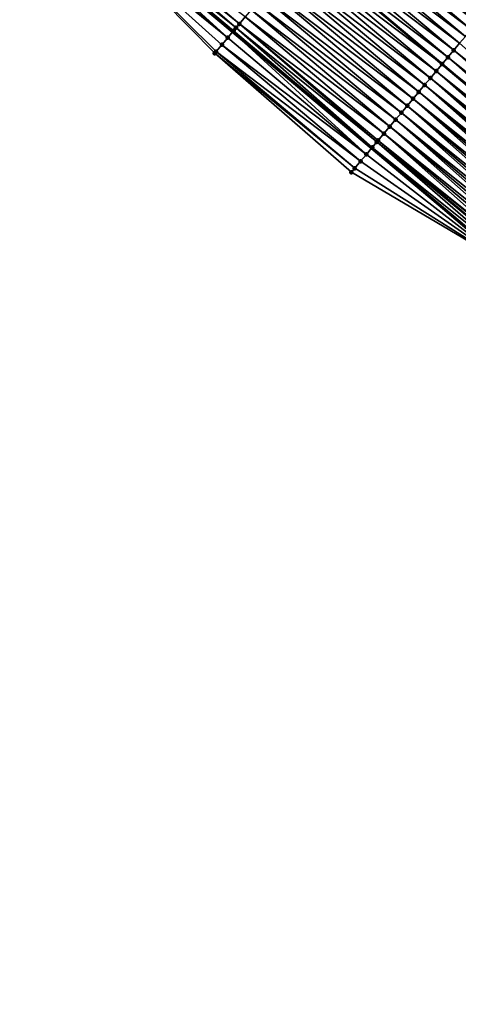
# Model space of a CAD drawing. Header units: feet. Extents: x 2007189 to 2022806, y 818621 to 837694.
# Tile 359 of 656: x 2016190 to 2016239, y 819471 to 819579. Entities that reach past the tile are written whole.
import ezdxf

# ---------------------------------------------------------------- set-up
doc = ezdxf.new("R2010")
doc.units = ezdxf.units.FT
doc.header["$MEASUREMENT"] = 0
for name, color, linetype, lineweight in [('EP_Travel Lane', 172, 'Continuous', 53), ('Road Shots', 141, 'Continuous', 100), ('Road X-Section', 40, 'Continuous', 13), ('STRIPING', 60, 'Continuous', 53)]:
    doc.layers.add(name, color=color, linetype=linetype, lineweight=lineweight)
doc.layers.add('I-77-MM17-21_SB-Surface-Border', color=7, linetype='Continuous')
doc.layers.add('I-77-MM17-21_SB-Surface-TIN', color=7, linetype='Continuous')

msp = doc.modelspace()

# ---------------------------------------------------------------- linework, layer by layer
at = {"layer": 'EP_Travel Lane'}
msp.add_polyline3d([(2016183.202506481, 819603.6958262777, 265.0733781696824), (2016198.532178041, 819590.8528946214, 265.3209503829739), (2016213.861730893, 819578.010062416, 265.5803117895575), (2016229.191185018, 819565.1673129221, 265.8494773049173), (2016244.475745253, 819552.3482420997, 266.109085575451), (2016259.723848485, 819539.4088464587, 266.3687006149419), (2016275.026740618, 819526.4409849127, 266.6317051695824), (2016290.321655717, 819513.5564593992, 266.8704071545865), (2016305.616230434, 819500.6722206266, 267.1444673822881), (2016320.911125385, 819487.787712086, 267.3852626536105), (2016336.205997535, 819474.9032227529, 267.6284244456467), (2016351.500970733, 819462.0186482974, 267.8610853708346), (2016366.795694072, 819449.1342843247, 268.119710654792), (2016382.090362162, 819436.2499668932, 268.384071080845), (2016397.385141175, 819423.36555602, 268.6369120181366), (2016412.679787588, 819410.4812568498, 268.9035286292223), (2016427.977844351, 819397.6047015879, 269.161421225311), (2016443.300191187, 819384.7528080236, 269.3954837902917), (2016458.622623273, 819371.9008429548, 269.6206614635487), (2016473.944835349, 819359.0490624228, 269.8687680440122), (2016489.266939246, 819346.1973726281, 270.128160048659), (2016504.589087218, 819333.3456458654, 270.3829531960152)], dxfattribs=at)
at = {"layer": 'I-77-MM17-21_SB-Surface-Border', "color": 3, "linetype": 'Continuous', "lineweight": -3}
msp.add_polyline3d([(2016504.315146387, 819333.0189122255, 270.3760323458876), (2016488.99301617, 819345.8706340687, 270.1199002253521), (2016473.097372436, 819358.0378913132, 269.8274183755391), (2016457.396885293, 819370.4383548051, 269.5624527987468), (2016441.672799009, 819382.8112668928, 269.3274584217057), (2016426.79828295, 819396.1974727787, 269.1138127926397), (2016412.169920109, 819409.8727367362, 268.8853118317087), (2016395.360763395, 819420.9494025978, 268.5602324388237), (2016380.304748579, 819434.1189575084, 268.3252186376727), (2016364.656033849, 819446.5807198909, 268.0479512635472), (2016350.114952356, 819460.364253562, 267.801350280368), (2016335.247964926, 819473.7593316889, 267.5690900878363), (2016320.019028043, 819486.7226995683, 267.3377626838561), (2016303.152086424, 819497.730594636, 267.0205578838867), (2016290.260975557, 819513.4840252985, 266.8675688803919), (2016274.061169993, 819525.2883479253, 266.5848943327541), (2016259.111439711, 819538.6864703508, 266.3334746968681), (2016244.398538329, 819552.257178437, 266.1049946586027), (2016226.980209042, 819562.5331212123, 265.7212940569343), (2016211.883923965, 819575.6538988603, 265.4767556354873), (2016197.786978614, 819589.9652309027, 265.2864947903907), (2016181.556114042, 819601.7345447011, 264.9904818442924)], dxfattribs=at)
at = {"layer": 'I-77-MM17-21_SB-Surface-TIN', "color": 128, "linetype": 'Continuous', "lineweight": -3}
for points in [[(2016199.059423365, 819591.4808619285, 265.3416705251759), (2016214.604184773, 819578.8943312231, 265.6085448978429), (2016199.292668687, 819591.7586454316, 265.3498724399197)], [(2016199.292668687, 819591.7586454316, 265.3498724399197), (2016214.604184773, 819578.8943312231, 265.6085448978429), (2016215.247300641, 819579.6601001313, 265.6238196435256)], [(2016224.893899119, 819591.1467509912, 265.8668140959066), (2016240.848293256, 819579.0484054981, 266.164405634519), (2016225.536969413, 819591.91255819, 265.8866199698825)], [(2016225.536969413, 819591.91255819, 265.8866199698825), (2016240.848293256, 819579.0484054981, 266.164405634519), (2016241.49138313, 819579.8141962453, 266.1822647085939)], [(2016198.006654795, 819590.2269245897, 265.2976644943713), (2016213.318196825, 819577.3625885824, 265.5537574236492), (2016198.532178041, 819590.8528946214, 265.3209503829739)], [(2016198.649637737, 819590.9928051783, 265.3261550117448), (2016198.532178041, 819590.8528946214, 265.3209503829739), (2016213.861730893, 819578.010062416, 265.5803117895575)], [(2016213.318196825, 819577.3625885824, 265.5537574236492), (2016213.861730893, 819578.010062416, 265.5803117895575), (2016198.532178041, 819590.8528946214, 265.3209503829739)], [(2016198.649637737, 819590.9928051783, 265.3261550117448), (2016214.2374546, 819578.4575891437, 265.5963933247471), (2016199.059423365, 819591.4808619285, 265.3416705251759)], [(2016198.649637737, 819590.9928051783, 265.3261550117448), (2016213.861730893, 819578.010062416, 265.5803117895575), (2016213.961150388, 819578.1284938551, 265.5851689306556)], [(2016198.649637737, 819590.9928051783, 265.3261550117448), (2016213.961150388, 819578.1284938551, 265.5851689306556), (2016214.2374546, 819578.4575891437, 265.5963933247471)], [(2016199.059423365, 819591.4808619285, 265.3416705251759), (2016214.2374546, 819578.4575891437, 265.5963933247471), (2016214.604184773, 819578.8943312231, 265.6085448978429)], [(2016224.250839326, 819590.3809349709, 265.8459643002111), (2016240.205194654, 819578.282622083, 266.1474142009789), (2016224.893899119, 819591.1467509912, 265.8668140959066)], [(2016224.893899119, 819591.1467509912, 265.8668140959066), (2016240.205194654, 819578.282622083, 266.1474142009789), (2016240.848293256, 819579.0484054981, 266.164405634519)], [(2016198.006654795, 819590.2269245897, 265.2976644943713), (2016197.786978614, 819589.9652309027, 265.2864947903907), (2016213.318196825, 819577.3625885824, 265.5537574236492)], [(2016197.786978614, 819589.9652309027, 265.2864947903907), (2016212.675276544, 819576.5966553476, 265.5190369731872), (2016213.318196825, 819577.3625885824, 265.5537574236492)], [(2016197.786978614, 819589.9652309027, 265.2864947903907), (2016212.032355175, 819575.8307230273, 265.4844247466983), (2016212.675276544, 819576.5966553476, 265.5190369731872)], [(2016197.786978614, 819589.9652309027, 265.2864947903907), (2016211.883923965, 819575.6538988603, 265.4767556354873), (2016212.032355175, 819575.8307230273, 265.4844247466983)], [(2016222.964698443, 819588.8493208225, 265.8063820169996), (2016238.919042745, 819576.7510171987, 266.1089281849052), (2016223.607777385, 819589.6151207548, 265.8253280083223)], [(2016223.607777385, 819589.6151207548, 265.8253280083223), (2016239.562108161, 819577.516828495, 266.1292189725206), (2016224.250839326, 819590.3809349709, 265.8459643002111)], [(2016223.607777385, 819589.6151207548, 265.8253280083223), (2016238.919042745, 819576.7510171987, 266.1089281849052), (2016239.562108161, 819577.516828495, 266.1292189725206)], [(2016224.250839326, 819590.3809349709, 265.8459643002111), (2016239.562108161, 819577.516828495, 266.1292189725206), (2016240.205194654, 819578.282622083, 266.1474142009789)], [(2016222.321619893, 819588.0835205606, 265.7873970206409), (2016238.275966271, 819575.9852151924, 266.0897367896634), (2016222.964698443, 819588.8493208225, 265.8063820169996)], [(2016222.964698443, 819588.8493208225, 265.8063820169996), (2016238.275966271, 819575.9852151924, 266.0897367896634), (2016238.919042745, 819576.7510171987, 266.1089281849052)], [(2016221.035432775, 819586.5519452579, 265.7524115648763), (2016236.989827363, 819574.4535705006, 266.0485438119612), (2016221.678525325, 819587.3177079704, 265.7687419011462)], [(2016222.321619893, 819588.0835205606, 265.7873970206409), (2016221.678525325, 819587.3177079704, 265.7687419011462), (2016237.632886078, 819575.2194163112, 266.0709151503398)], [(2016237.632886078, 819575.2194163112, 266.0709151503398), (2016221.678525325, 819587.3177079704, 265.7687419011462), (2016236.989827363, 819574.4535705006, 266.0485438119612)], [(2016222.321619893, 819588.0835205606, 265.7873970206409), (2016237.632886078, 819575.2194163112, 266.0709151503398), (2016238.275966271, 819575.9852151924, 266.0897367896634)], [(2016220.392287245, 819585.786201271, 265.7400859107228), (2016236.346804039, 819573.6877527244, 266.0254825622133), (2016221.035432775, 819586.5519452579, 265.7524115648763)], [(2016221.035432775, 819586.5519452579, 265.7524115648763), (2016236.346804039, 819573.6877527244, 266.0254825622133), (2016236.989827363, 819574.4535705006, 266.0485438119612)], [(2016219.106016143, 819584.254696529, 265.7134503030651), (2016235.060547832, 819572.1562354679, 265.9973660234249), (2016219.749150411, 819585.020449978, 265.7268956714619)], [(2016219.749150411, 819585.020449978, 265.7268956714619), (2016235.703663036, 819572.922004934, 266.0127068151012), (2016220.392287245, 819585.786201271, 265.7400859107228)], [(2016219.749150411, 819585.020449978, 265.7268956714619), (2016235.060547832, 819572.1562354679, 265.9973660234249), (2016235.703663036, 819572.922004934, 266.0127068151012)], [(2016220.392287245, 819585.786201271, 265.7400859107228), (2016235.703663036, 819572.922004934, 266.0127068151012), (2016236.346804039, 819573.6877527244, 266.0254825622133)], [(2016218.462879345, 819583.4889452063, 265.7002565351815), (2016234.41743924, 819571.390460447, 265.9813679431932), (2016219.106016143, 819584.254696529, 265.7134503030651)], [(2016219.106016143, 819584.254696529, 265.7134503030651), (2016234.41743924, 819571.390460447, 265.9813679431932), (2016235.060547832, 819572.1562354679, 265.9973660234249)], [(2016217.819758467, 819582.7231805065, 265.6854798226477), (2016233.774322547, 819570.6246922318, 265.9661752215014), (2016218.462879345, 819583.4889452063, 265.7002565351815)], [(2016218.462879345, 819583.4889452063, 265.7002565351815), (2016233.774322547, 819570.6246922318, 265.9661752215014), (2016234.41743924, 819571.390460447, 265.9813679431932)], [(2016216.533540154, 819581.1916314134, 265.6535958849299), (2016232.488048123, 819569.0931902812, 265.9398699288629), (2016217.176649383, 819581.9574058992, 265.6695306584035)], [(2016217.176649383, 819581.9574058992, 265.6695306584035), (2016233.131186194, 819569.8589405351, 265.9529372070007), (2016217.819758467, 819582.7231805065, 265.6854798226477)], [(2016217.176649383, 819581.9574058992, 265.6695306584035), (2016232.488048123, 819569.0931902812, 265.9398699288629), (2016233.131186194, 819569.8589405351, 265.9529372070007)], [(2016217.819758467, 819582.7231805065, 265.6854798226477), (2016233.131186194, 819569.8589405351, 265.9529372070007), (2016233.774322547, 819570.6246922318, 265.9661752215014)], [(2016215.890423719, 819580.4258629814, 265.638377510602), (2016231.844923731, 819568.3274285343, 265.925442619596), (2016216.533540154, 819581.1916314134, 265.6535958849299)], [(2016216.533540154, 819581.1916314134, 265.6535958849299), (2016231.844923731, 819568.3274285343, 265.925442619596), (2016232.488048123, 819569.0931902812, 265.9398699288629)], [(2016214.604184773, 819578.8943312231, 265.6085448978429), (2016230.558676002, 819566.7959041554, 265.8964832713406), (2016215.247300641, 819579.6601001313, 265.6238196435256)], [(2016215.247300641, 819579.6601001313, 265.6238196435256), (2016231.20179628, 819567.5616693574, 265.9113194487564), (2016215.890423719, 819580.4258629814, 265.638377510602)], [(2016215.247300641, 819579.6601001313, 265.6238196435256), (2016230.558676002, 819566.7959041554, 265.8964832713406), (2016231.20179628, 819567.5616693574, 265.9113194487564)], [(2016215.890423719, 819580.4258629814, 265.638377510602), (2016231.20179628, 819567.5616693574, 265.9113194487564), (2016231.844923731, 819568.3274285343, 265.925442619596)], [(2016214.2374546, 819578.4575891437, 265.5963933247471), (2016229.776772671, 819565.8647992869, 265.8740248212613), (2016214.604184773, 819578.8943312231, 265.6085448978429)], [(2016214.604184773, 819578.8943312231, 265.6085448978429), (2016229.915584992, 819566.0301143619, 265.8787370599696), (2016230.558676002, 819566.7959041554, 265.8964832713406)], [(2016214.604184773, 819578.8943312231, 265.6085448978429), (2016229.776772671, 819565.8647992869, 265.8740248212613), (2016229.915584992, 819566.0301143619, 265.8787370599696)], [(2016213.318196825, 819577.3625885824, 265.5537574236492), (2016228.629637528, 819564.4983377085, 265.819924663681), (2016213.861730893, 819578.010062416, 265.5803117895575)], [(2016213.961150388, 819578.1284938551, 265.5851689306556), (2016213.861730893, 819578.010062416, 265.5803117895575), (2016229.191185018, 819565.1673129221, 265.8494773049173)], [(2016228.629637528, 819564.4983377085, 265.819924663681), (2016229.191185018, 819565.1673129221, 265.8494773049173), (2016213.861730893, 819578.010062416, 265.5803117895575)], [(2016213.961150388, 819578.1284938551, 265.5851689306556), (2016229.272566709, 819565.2642634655, 265.8537601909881), (2016214.2374546, 819578.4575891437, 265.5963933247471)], [(2016213.961150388, 819578.1284938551, 265.5851689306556), (2016229.191185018, 819565.1673129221, 265.8494773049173), (2016229.272566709, 819565.2642634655, 265.8537601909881)], [(2016214.2374546, 819578.4575891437, 265.5963933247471), (2016229.272566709, 819565.2642634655, 265.8537601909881), (2016229.776772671, 819565.8647992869, 265.8740248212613)], [(2016212.032355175, 819575.8307230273, 265.4844247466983), (2016227.986755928, 819563.7323719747, 265.7813584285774), (2016212.675276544, 819576.5966553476, 265.5190369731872)], [(2016212.675276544, 819576.5966553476, 265.5190369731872), (2016228.629637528, 819564.4983377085, 265.819924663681), (2016213.318196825, 819577.3625885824, 265.5537574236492)], [(2016212.675276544, 819576.5966553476, 265.5190369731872), (2016227.986755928, 819563.7323719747, 265.7813584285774), (2016228.629637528, 819564.4983377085, 265.819924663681)], [(2016238.275966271, 819575.9852151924, 266.0897367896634), (2016253.920166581, 819563.4830730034, 266.3759591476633), (2016238.919042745, 819576.7510171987, 266.1089281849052)], [(2016212.032355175, 819575.8307230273, 265.4844247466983), (2016211.883923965, 819575.6538988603, 265.4767556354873), (2016227.343882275, 819562.9663995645, 265.7420021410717)], [(2016211.883923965, 819575.6538988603, 265.4767556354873), (2016226.980209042, 819562.5331212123, 265.7212940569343), (2016227.343882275, 819562.9663995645, 265.7420021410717)], [(2016212.032355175, 819575.8307230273, 265.4844247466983), (2016227.343882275, 819562.9663995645, 265.7420021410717), (2016227.986755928, 819563.7323719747, 265.7813584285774)], [(2016237.632886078, 819575.2194163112, 266.0709151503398), (2016253.273328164, 819562.7204458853, 266.3569581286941), (2016238.275966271, 819575.9852151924, 266.0897367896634)], [(2016238.275966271, 819575.9852151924, 266.0897367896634), (2016253.273328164, 819562.7204458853, 266.3569581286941), (2016253.596747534, 819563.1017593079, 266.3664422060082)], [(2016238.275966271, 819575.9852151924, 266.0897367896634), (2016253.596747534, 819563.1017593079, 266.3664422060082), (2016253.920166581, 819563.4830730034, 266.3759591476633)], [(2016236.346804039, 819573.6877527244, 266.0254825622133), (2016251.979665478, 819561.1951796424, 266.3175097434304), (2016236.989827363, 819574.4535705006, 266.0485438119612)], [(2016237.632886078, 819575.2194163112, 266.0709151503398), (2016236.989827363, 819574.4535705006, 266.0485438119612), (2016252.626500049, 819561.9578100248, 266.3369039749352)], [(2016251.979665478, 819561.1951796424, 266.3175097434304), (2016252.303084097, 819561.5764934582, 266.3270582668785), (2016236.989827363, 819574.4535705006, 266.0485438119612)], [(2016252.626500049, 819561.9578100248, 266.3369039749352), (2016236.989827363, 819574.4535705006, 266.0485438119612), (2016252.303084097, 819561.5764934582, 266.3270582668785)], [(2016237.632886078, 819575.2194163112, 266.0709151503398), (2016252.626500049, 819561.9578100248, 266.3369039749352), (2016252.949912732, 819562.3391291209, 266.3470715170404)], [(2016237.632886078, 819575.2194163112, 266.0709151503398), (2016252.949912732, 819562.3391291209, 266.3470715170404), (2016253.273328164, 819562.7204458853, 266.3569581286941)], [(2016235.703663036, 819572.922004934, 266.0127068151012), (2016251.332808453, 819560.4325683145, 266.3004108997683), (2016236.346804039, 819573.6877527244, 266.0254825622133)], [(2016236.346804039, 819573.6877527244, 266.0254825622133), (2016251.332808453, 819560.4325683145, 266.3004108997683), (2016251.656239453, 819560.8138718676, 266.3087060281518)], [(2016236.346804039, 819573.6877527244, 266.0254825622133), (2016251.656239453, 819560.8138718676, 266.3087060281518), (2016251.979665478, 819561.1951796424, 266.3175097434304)], [(2016234.41743924, 819571.390460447, 265.9813679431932), (2016250.039089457, 819558.9073498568, 266.2667189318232), (2016235.060547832, 819572.1562354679, 265.9973660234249)], [(2016235.060547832, 819572.1562354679, 265.9973660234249), (2016250.685948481, 819559.6699594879, 266.2836133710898), (2016235.703663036, 819572.922004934, 266.0127068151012)], [(2016235.060547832, 819572.1562354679, 265.9973660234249), (2016250.039089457, 819558.9073498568, 266.2667189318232), (2016250.362519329, 819559.2886543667, 266.2751293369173)], [(2016235.060547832, 819572.1562354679, 265.9973660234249), (2016250.362519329, 819559.2886543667, 266.2751293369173), (2016250.685948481, 819559.6699594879, 266.2836133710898)], [(2016235.703663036, 819572.922004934, 266.0127068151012), (2016250.685948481, 819559.6699594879, 266.2836133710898), (2016251.009378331, 819560.051264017, 266.2920260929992)], [(2016235.703663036, 819572.922004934, 266.0127068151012), (2016251.009378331, 819560.051264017, 266.2920260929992), (2016251.332808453, 819560.4325683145, 266.3004108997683)], [(2016233.774322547, 819570.6246922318, 265.9661752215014), (2016249.392226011, 819558.1447439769, 266.2502763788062), (2016234.41743924, 819571.390460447, 265.9813679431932)], [(2016234.41743924, 819571.390460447, 265.9813679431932), (2016249.392226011, 819558.1447439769, 266.2502763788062), (2016249.715658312, 819558.5260464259, 266.2584385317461)], [(2016234.41743924, 819571.390460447, 265.9813679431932), (2016249.715658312, 819558.5260464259, 266.2584385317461), (2016250.039089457, 819558.9073498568, 266.2667189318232)], [(2016232.488048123, 819569.0931902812, 265.9398699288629), (2016248.098475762, 819556.6195520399, 266.2197792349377), (2016233.131186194, 819569.8589405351, 265.9529372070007)], [(2016233.131186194, 819569.8589405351, 265.9529372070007), (2016248.74535419, 819557.3821452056, 266.2346901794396), (2016233.774322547, 819570.6246922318, 265.9661752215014)], [(2016233.131186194, 819569.8589405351, 265.9529372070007), (2016248.098475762, 819556.6195520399, 266.2197792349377), (2016248.421915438, 819557.0008482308, 266.2271874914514)], [(2016233.131186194, 819569.8589405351, 265.9529372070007), (2016248.421915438, 819557.0008482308, 266.2271874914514), (2016248.74535419, 819557.3821452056, 266.2346901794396)], [(2016233.774322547, 819570.6246922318, 265.9661752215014), (2016248.74535419, 819557.3821452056, 266.2346901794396), (2016249.068791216, 819557.7634436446, 266.2423692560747)], [(2016233.774322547, 819570.6246922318, 265.9661752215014), (2016249.068791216, 819557.7634436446, 266.2423692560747), (2016249.392226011, 819558.1447439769, 266.2502763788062)], [(2016231.844923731, 819568.3274285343, 265.925442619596), (2016247.45160037, 819555.856956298, 266.2045579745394), (2016232.488048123, 819569.0931902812, 265.9398699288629)], [(2016232.488048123, 819569.0931902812, 265.9398699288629), (2016247.45160037, 819555.856956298, 266.2045579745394), (2016247.775037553, 819556.2382546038, 266.2122209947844)], [(2016232.488048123, 819569.0931902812, 265.9398699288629), (2016247.775037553, 819556.2382546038, 266.2122209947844), (2016248.098475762, 819556.6195520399, 266.2197792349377)], [(2016231.20179628, 819567.5616693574, 265.9113194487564), (2016246.804725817, 819555.0943598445, 266.1892509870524), (2016231.844923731, 819568.3274285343, 265.925442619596)], [(2016231.844923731, 819568.3274285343, 265.925442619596), (2016246.804725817, 819555.0943598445, 266.1892509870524), (2016247.128162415, 819555.4756586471, 266.196973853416)], [(2016231.844923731, 819568.3274285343, 265.925442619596), (2016247.128162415, 819555.4756586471, 266.196973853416), (2016247.45160037, 819555.856956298, 266.2045579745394)], [(2016229.915584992, 819566.0301143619, 265.8787370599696), (2016245.511005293, 819553.5691426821, 266.1557150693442), (2016230.558676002, 819566.7959041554, 265.8964832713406)], [(2016230.558676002, 819566.7959041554, 265.8964832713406), (2016246.157856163, 819554.3317592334, 266.1734431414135), (2016231.20179628, 819567.5616693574, 265.9113194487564)], [(2016230.558676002, 819566.7959041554, 265.8964832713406), (2016245.511005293, 819553.5691426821, 266.1557150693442), (2016245.834426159, 819553.9504548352, 266.1650461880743)], [(2016230.558676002, 819566.7959041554, 265.8964832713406), (2016245.834426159, 819553.9504548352, 266.1650461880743), (2016246.157856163, 819554.3317592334, 266.1734431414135)], [(2016231.20179628, 819567.5616693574, 265.9113194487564), (2016246.157856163, 819554.3317592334, 266.1734431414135), (2016246.481289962, 819554.7130604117, 266.1814521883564)], [(2016231.20179628, 819567.5616693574, 265.9113194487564), (2016246.481289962, 819554.7130604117, 266.1814521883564), (2016246.804725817, 819555.0943598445, 266.1892509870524)], [(2016229.272566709, 819565.2642634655, 265.8537601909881), (2016244.864243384, 819552.8064506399, 266.1288929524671), (2016229.776772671, 819565.8647992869, 265.8740248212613)], [(2016229.776772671, 819565.8647992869, 265.8740248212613), (2016245.187611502, 819553.187807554, 266.1436162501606), (2016229.915584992, 819566.0301143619, 265.8787370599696)], [(2016229.776772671, 819565.8647992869, 265.8740248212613), (2016244.864243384, 819552.8064506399, 266.1288929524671), (2016245.187611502, 819553.187807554, 266.1436162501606)], [(2016229.915584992, 819566.0301143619, 265.8787370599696), (2016245.187611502, 819553.187807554, 266.1436162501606), (2016245.439343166, 819553.4846471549, 266.1533393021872)], [(2016229.915584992, 819566.0301143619, 265.8787370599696), (2016245.439343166, 819553.4846471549, 266.1533393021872), (2016245.511005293, 819553.5691426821, 266.1557150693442)], [(2016227.986755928, 819563.7323719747, 265.7813584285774), (2016244.398538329, 819552.257178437, 266.1049946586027), (2016228.629637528, 819564.4983377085, 265.819924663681)], [(2016228.629637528, 819564.4983377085, 265.819924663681), (2016244.398538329, 819552.257178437, 266.1049946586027), (2016229.191185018, 819565.1673129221, 265.8494773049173)], [(2016229.272566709, 819565.2642634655, 265.8537601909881), (2016229.191185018, 819565.1673129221, 265.8494773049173), (2016244.475745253, 819552.3482420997, 266.109085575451)], [(2016244.398538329, 819552.257178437, 266.1049946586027), (2016244.475745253, 819552.3482420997, 266.109085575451), (2016229.191185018, 819565.1673129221, 265.8494773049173)], [(2016229.272566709, 819565.2642634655, 265.8537601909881), (2016244.475745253, 819552.3482420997, 266.109085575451), (2016244.540891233, 819552.425080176, 266.1125374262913)], [(2016229.272566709, 819565.2642634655, 265.8537601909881), (2016244.540891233, 819552.425080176, 266.1125374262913), (2016244.864243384, 819552.8064506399, 266.1288929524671)], [(2016227.343882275, 819562.9663995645, 265.7420021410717), (2016244.398538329, 819552.257178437, 266.1049946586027), (2016227.986755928, 819563.7323719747, 265.7813584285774)], [(2016227.343882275, 819562.9663995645, 265.7420021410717), (2016226.980209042, 819562.5331212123, 265.7212940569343), (2016244.398538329, 819552.257178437, 266.1049946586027)]]:
    msp.add_3dface(points, dxfattribs=at)
at = {"layer": 'Road Shots', "lineweight": 100}
for p in [(2016214.604184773, 819578.8943312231, 265.6085448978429), (2016213.961150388, 819578.1284938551, 265.5851689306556), (2016214.2374546, 819578.4575891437, 265.5963933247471), (2016212.675276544, 819576.5966553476, 265.5190369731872), (2016213.318196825, 819577.3625885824, 265.5537574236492), (2016211.883923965, 819575.6538988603, 265.4767556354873), (2016212.032355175, 819575.8307230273, 265.4844247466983), (2016238.275966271, 819575.9852151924, 266.0897367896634), (2016236.989841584, 819574.4535874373, 266.0485443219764), (2016237.632886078, 819575.2194163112, 266.0709151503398), (2016236.346804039, 819573.6877527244, 266.0254825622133), (2016235.060547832, 819572.1562354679, 265.9973660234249), (2016235.703663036, 819572.922004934, 266.0127068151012), (2016234.41743924, 819571.390460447, 265.9813679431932), (2016233.131186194, 819569.8589405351, 265.9529372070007), (2016233.774322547, 819570.6246922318, 265.9661752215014), (2016232.488048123, 819569.0931902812, 265.9398699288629), (2016231.844923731, 819568.3274285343, 265.925442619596), (2016230.558676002, 819566.7959041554, 265.8964832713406), (2016231.20179628, 819567.5616693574, 265.9113194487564), (2016229.776772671, 819565.8647992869, 265.8740248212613), (2016229.915584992, 819566.0301143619, 265.8787370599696), (2016228.629637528, 819564.4983377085, 265.819924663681), (2016229.272566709, 819565.2642634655, 265.8537601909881), (2016227.986755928, 819563.7323719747, 265.7813584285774), (2016226.980209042, 819562.5331212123, 265.7212940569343), (2016227.343882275, 819562.9663995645, 265.7420021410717)]:
    msp.add_point(p, dxfattribs=at)
at = {"layer": 'Road X-Section', "extrusion": (0.7655737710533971, -0.6432140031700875, 0.01313572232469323), "elevation": 1016399.885202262, "flags": 128}
msp.add_lwpolyline([(1924495.609874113, -13086.3286497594), (1924494.609874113, -13086.30873139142), (1924494.006533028, -13086.30731529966), (1924493.609874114, -13086.30833325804), (1924492.609874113, -13086.31684105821), (1924492.363199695, -13086.3205141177), (1924491.609874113, -13086.3342211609), (1924490.609874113, -13086.3529306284), (1924489.609874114, -13086.37059850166), (1924488.609874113, -13086.38910150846), (1924487.609874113, -13086.40890909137), (1924486.609874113, -13086.42976068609), (1924485.609874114, -13086.45039875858), (1924484.609874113, -13086.46934638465), (1924483.609874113, -13086.48833301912), (1924482.609874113, -13086.50698942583), (1924481.609874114, -13086.5233214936), (1924480.609874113, -13086.53564821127), (1924479.609874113, -13086.54883958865), (1924478.609874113, -13086.56228611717), (1924477.609874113, -13086.57548102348), (1924476.609874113, -13086.59025901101), (1924475.609874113, -13086.60620955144), (1924474.609874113, -13086.62214569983), (1924473.609874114, -13086.63736538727), (1924472.609874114, -13086.65192451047), (1924471.609874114, -13086.66720057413), (1924471.039580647, -13086.67935319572), (1924470.609874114, -13086.69057855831), (1924469.609874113, -13086.72199277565), (1924468.609874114, -13086.75671622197), (1924467.609874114, -13086.79133143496), (1924467.379009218, -13086.7990012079)], dxfattribs=at)
at = {"layer": 'Road X-Section', "extrusion": (0.7655737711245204, -0.6432140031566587, 0.01313571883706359), "elevation": 1016419.885355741, "flags": 128}
msp.add_lwpolyline([(1924496.609817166, -13086.34012572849), (1924495.609817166, -13086.31942316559), (1924494.609817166, -13086.29146053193), (1924494.165665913, -13086.28953833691), (1924493.609817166, -13086.29203521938), (1924492.609817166, -13086.30524986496), (1924491.609817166, -13086.32219643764), (1924490.609817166, -13086.33858104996), (1924489.651761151, -13086.35193627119), (1924489.609817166, -13086.35262458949), (1924488.609817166, -13086.37048520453), (1924487.609817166, -13086.38747810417), (1924486.609817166, -13086.4056749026), (1924485.609817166, -13086.425967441), (1924484.609817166, -13086.44516049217), (1924483.609817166, -13086.46398375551), (1924482.609817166, -13086.48635651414), (1924481.609817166, -13086.50942026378), (1924480.609817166, -13086.52219711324), (1924479.609817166, -13086.53753922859), (1924478.609817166, -13086.55353868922), (1924477.609817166, -13086.5687327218), (1924476.609817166, -13086.58197187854), (1924475.609817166, -13086.59504028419), (1924474.609817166, -13086.60946883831), (1924473.609817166, -13086.62359322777), (1924472.609817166, -13086.63843068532), (1924471.609817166, -13086.65617842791), (1924471.393951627, -13086.66089107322), (1924470.609817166, -13086.68115745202), (1924469.609817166, -13086.71499589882), (1924468.609817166, -13086.7535654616), (1924467.609817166, -13086.79292514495), (1924467.044142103, -13086.81363501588)], dxfattribs=at)
at = {"layer": 'STRIPING'}
msp.add_polyline3d([(2016175.743511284, 819625.9110512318, 265.0394889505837), (2016191.055168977, 819613.0466149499, 265.2839307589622), (2016206.36676912, 819600.1822270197, 265.5340944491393), (2016221.678525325, 819587.3177079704, 265.7687419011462), (2016236.989827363, 819574.4535705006, 266.0485438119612), (2016252.303084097, 819561.5764934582, 266.3270582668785), (2016267.551178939, 819548.6371049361, 266.5875252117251), (2016282.804862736, 819535.7227952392, 266.8444757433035), (2016298.130026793, 819522.874596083, 267.0957226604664), (2016313.455183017, 819510.0264034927, 267.3477829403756), (2016328.780344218, 819497.1782067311, 267.59932602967), (2016344.105654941, 819484.3298846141, 267.8353655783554), (2016359.430928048, 819471.4815940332, 268.0753059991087), (2016374.756149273, 819458.6333469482, 268.3206250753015), (2016390.081314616, 819445.7851467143, 268.5717396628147), (2016405.406293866, 819432.9371024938, 268.8421491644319), (2016420.731313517, 819420.0890244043, 269.108369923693), (2016436.056137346, 819407.2399549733, 269.3728623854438), (2016451.378281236, 819394.3882216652, 269.6275708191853), (2016466.700540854, 819381.5363912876, 269.8702138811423), (2016482.022817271, 819368.6845468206, 270.1111071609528), (2016497.345251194, 819355.8325702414, 270.3355785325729), (2016512.667329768, 819342.980891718, 270.5970966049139)], dxfattribs=at)

doc.saveas('drawing.dxf')
